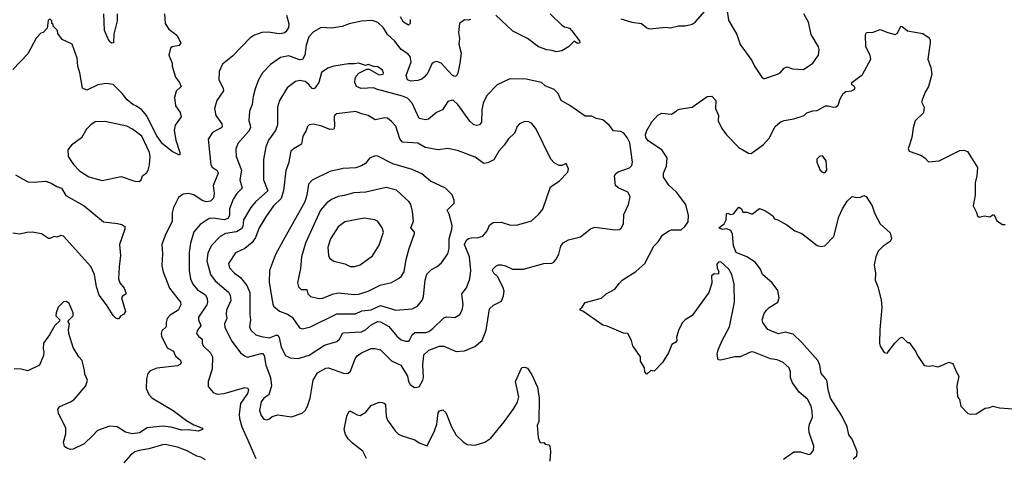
# Model space of a CAD drawing. Extents: x 2056909 to 2160450, y 827444 to 1016825.
# Tile 357 of 501: x 2112255 to 2119429, y 953446 to 956643. Entities that reach past the tile are written whole.
import ezdxf

# ---------------------------------------------------------------- set-up
doc = ezdxf.new("R2010")
doc.units = 0

msp = doc.modelspace()

# ---------------------------------------------------------------- linework, layer by layer
at = {"layer": '0CON10XD'}
for points in [[(2116635, 956648.5), (2116715.8, 956625.8), (2116785.8, 956615.8), (2116825, 956584), (2116845, 956576), (2116965, 956587.5), (2116995, 956584.2), (2117055, 956598), (2117105, 956599.2), (2117155, 956610.8), (2117176.2, 956625), (2117320.3, 956789.7)], [(2117410.8, 956705), (2117420.7, 956640.7), (2117480, 956535), (2117505, 956463.3), (2117588.8, 956345), (2117608, 956305), (2117663.8, 956225), (2117674.3, 956214.3), (2117685, 956214)], [(2113310, 956685), (2113314.5, 956614.5), (2113342, 956575), (2113401.1, 956531.1), (2113430, 956475), (2113417.5, 956455), (2113365.9, 956444.1), (2113353.3, 956435), (2113341.2, 956385), (2113366.2, 956325), (2113366.7, 956305), (2113389.2, 956225), (2113420, 956185), (2113431.2, 956155), (2113395, 956121.2), (2113381.9, 956075), (2113390.8, 956015), (2113425.4, 955965.4), (2113432, 955935), (2113388.8, 955875), (2113381.5, 955835), (2113392.3, 955765), (2113422.5, 955675), (2113421.7, 955658.3), (2113415, 955656.7), (2113365, 955681.4), (2113295, 955737.1), (2113255, 955795.5), (2113179.6, 955945), (2113145.2, 955985.2), (2113105, 956013.2), (2113078.6, 956025), (2113037.7, 956057.7), (2113000.8, 956105), (2112935, 956169.5), (2112885, 956177.1), (2112825, 956168.2), (2112745, 956128.1), (2112713, 956143), (2112694.2, 956255), (2112677.5, 956305), (2112673, 956363), (2112636.7, 956465), (2112565, 956497.5), (2112531.7, 956541.7), (2112530, 956565), (2112500, 956595), (2112498.3, 956608.3), (2112490, 956615), (2112490, 956635), (2112475, 956650), (2112463, 956637), (2112455, 956580), (2112425, 956550), (2112410, 956545), (2112375, 956507.5), (2112315, 956393.3), (2112205, 956278.8)], [(2114200, 956675), (2114217, 956613), (2114213.1, 956585), (2114195, 956554.2), (2114180, 956545), (2114145, 956539.1), (2114065, 956551.1), (2114019.4, 956550.6), (2113965, 956530.8), (2113935, 956510), (2113805, 956377.5), (2113732.1, 956317.9), (2113709.5, 956265), (2113706.7, 956205), (2113736.5, 956145), (2113740.6, 956125), (2113714.4, 956085), (2113690.6, 956055), (2113674.4, 955995), (2113683.3, 955945), (2113727.5, 955885), (2113730, 955865), (2113722.5, 955855), (2113659.9, 955820.1), (2113627.3, 955772.7), (2113648.5, 955585), (2113658.1, 955568.1), (2113692.7, 955542.7), (2113700.4, 955525), (2113663.6, 955433.6), (2113671.9, 955375), (2113667.7, 955342.3), (2113645, 955319.4), (2113613.5, 955316.5), (2113585, 955326.1), (2113525, 955366.4), (2113484.5, 955375.5), (2113445, 955371.4), (2113412.8, 955347.2), (2113375.6, 955275), (2113365.6, 955235), (2113366.5, 955175), (2113315, 955070), (2113291.4, 955005), (2113295.4, 954935.4), (2113290.9, 954849.1), (2113301.5, 954805), (2113345.4, 954685), (2113425.7, 954585), (2113429.2, 954565), (2113410, 954525), (2113351.7, 954488.3), (2113329.2, 954465), (2113321.4, 954435), (2113322, 954405), (2113291.4, 954375), (2113285.7, 954355), (2113288.1, 954335), (2113330.7, 954250.7), (2113376.9, 954226.9), (2113391.1, 954191.1), (2113423.4, 954163.4), (2113432.5, 954145), (2113427.6, 954132.4), (2113405, 954119.4), (2113255, 954102.2), (2113205, 954084.2), (2113189.4, 954065), (2113180, 954025), (2113176.7, 953955), (2113195, 953910.8), (2113217.4, 953887.4), (2113372.9, 953795), (2113470.9, 953720.9), (2113525, 953689.5), (2113587.5, 953665), (2113587.5, 953655), (2113554.4, 953644.4), (2113485, 953652.3), (2113435, 953650), (2113357.6, 953672.4), (2113295, 953679.4), (2113185, 953668.8), (2113127.3, 953632.7), (2113075, 953623.5), (2113026.3, 953636.3), (2112965, 953675.5), (2112908.8, 953681.2), (2112821.1, 953648.9), (2112789.1, 953610.9), (2112725, 953552.5), (2112645, 953512), (2112625, 953510), (2112599.3, 953519.3), (2112581.7, 953531.7), (2112574.3, 953564.3), (2112590, 953625), (2112590.8, 953665), (2112538, 953775), (2112533.8, 953805), (2112547.7, 953822.3), (2112625, 953856.9), (2112650.8, 953875), (2112735.8, 953975), (2112750, 954015), (2112729.4, 954059.4), (2112726.2, 954086.2), (2112709.5, 954159.5), (2112685.9, 954185.9), (2112645, 954253.3), (2112613.3, 954355), (2112611.1, 954385), (2112618.6, 954425), (2112605.8, 954445), (2112644.3, 954485), (2112644.2, 954505), (2112615, 954573.3), (2112595, 954588.8), (2112575, 954586.7), (2112535, 954546.7), (2112521.2, 954505), (2112518, 954485), (2112548, 954455), (2112546.2, 954445), (2112510.8, 954415), (2112472, 954345), (2112428, 954285), (2112426, 954245), (2112432, 954225), (2112427.5, 954195), (2112398.8, 954125), (2112315, 954084.2), (2112265, 954096.2), (2112215, 954099.2)], [(2112964.2, 956685), (2112965.8, 956635), (2112941.7, 956538.3), (2112937.5, 956475), (2112925, 956472.5), (2112906.4, 956486.4), (2112873.6, 956565), (2112867.1, 956685)], [(2115540, 956645), (2115525, 956640), (2115495, 956642.5), (2115460, 956615), (2115451.2, 956548.8), (2115460.8, 956505), (2115455.9, 956464.1), (2115471.2, 956398.8), (2115462.3, 956325), (2115446.9, 956253.1), (2115437, 956233), (2115425, 956228.6), (2115405, 956238.6), (2115326.7, 956325), (2115295, 956337.9), (2115275, 956333.3), (2115259.1, 956320.9), (2115227.9, 956255), (2115204.1, 956225.9), (2115185, 956210.6), (2115155, 956198.6), (2115105, 956194.4), (2115081.2, 956205), (2115070.9, 956235), (2115107.6, 956335), (2115099.3, 956375), (2115082.5, 956395), (2115035, 956425.4), (2114985, 956489.5), (2114936.1, 956536.1), (2114905, 956582.9), (2114865, 956622.9), (2114825, 956637.5), (2114745, 956632.5), (2114655, 956613.1), (2114605.5, 956594.5), (2114525, 956581.9), (2114452.5, 956585), (2114395.5, 956554.5), (2114361.7, 956518.3), (2114343.4, 956456.6), (2114333.8, 956385), (2114315, 956352.5), (2114295, 956350), (2114215, 956378.5), (2114155, 956367.8), (2114083, 956317), (2114024.2, 956255), (2113995.4, 956204.6), (2113971.2, 956138.8), (2113956, 956084), (2113949.1, 956025), (2113930.5, 955975), (2113923.6, 955905), (2113935.5, 955875), (2113936.2, 955855), (2113921.5, 955828.5), (2113845, 955740), (2113831.1, 955698.9), (2113833.5, 955645), (2113871.8, 955545), (2113860, 955475), (2113875.6, 955415), (2113836.4, 955375), (2113809.6, 955335), (2113784.8, 955265.2), (2113783.7, 955215), (2113772.3, 955195), (2113745, 955183), (2113665, 955197.3), (2113635, 955193.5), (2113569.8, 955150.2), (2113525, 955097.5), (2113500.4, 955015), (2113490.4, 954945), (2113490.4, 954815), (2113500, 954755), (2113515.6, 954715), (2113550.6, 954675), (2113608.1, 954638.1), (2113621.5, 954611.5), (2113624, 954585), (2113617.8, 954565), (2113557.5, 954475), (2113557.8, 954455), (2113574.2, 954415), (2113547.5, 954375), (2113544.4, 954355.6), (2113556.8, 954336.8), (2113585.5, 954315), (2113584.5, 954285), (2113592.2, 954265), (2113644.4, 954215), (2113660.5, 954185), (2113656.5, 954095), (2113628, 954005), (2113629.5, 953969.5), (2113665.7, 953925.7), (2113695, 953912.9), (2113745, 953917.5), (2113895, 953962.9), (2113918, 953958), (2113922.1, 953942.1), (2113915, 953918.6), (2113864.7, 953845), (2113855.4, 953765), (2113856.2, 953735), (2113873.6, 953675), (2113918.2, 953578.2), (2113975.7, 953445)], [(2115101.2, 956645), (2115100, 956615), (2115087.5, 956602.5), (2115051.9, 956625), (2115030.8, 956665)], [(2116120, 956685), (2116205, 956604), (2116225, 956591.2), (2116260.7, 956580.7), (2116278.3, 956561.7), (2116335, 956490), (2116337.5, 956475), (2116318.3, 956468.3), (2116295, 956486.7), (2116254.1, 956445.9), (2116204.2, 956415.8), (2116165, 956408.8), (2116135, 956419.2), (2116095, 956422.9), (2116035, 956445.7), (2115955, 956505.7), (2115849.3, 956559.3), (2115725, 956675.8)], [(2117685, 956214), (2117776.7, 956245), (2117795, 956256.2), (2117825, 956290), (2117845, 956298.8), (2117885, 956284.4), (2117965, 956280.8), (2118035, 956325.6), (2118076.4, 956383.6), (2118080.6, 956425), (2118075.7, 956445), (2118021.9, 956535), (2118001.9, 956625), (2117968.9, 956685)], [(2117820.5, 953439.5), (2117895, 953493.3), (2117945, 953493.3), (2118005, 953473.8), (2118020.5, 953479.5), (2118038.8, 953505), (2118042, 953535), (2118007.1, 953635), (2118005.8, 953664.2), (2118009.2, 953695), (2118030.6, 953745), (2118030.5, 953789.5), (2118020.9, 953825), (2117996.1, 953876.1), (2117935, 953928), (2117885.8, 953995), (2117872.4, 954032.4), (2117870.6, 954075), (2117861.9, 954105), (2117819.2, 954145), (2117774, 954164), (2117725, 954170.4), (2117605, 954218.6), (2117585, 954220.8), (2117505, 954185.7), (2117465, 954184.3), (2117365, 954162), (2117344, 954164), (2117338.1, 954205), (2117344.6, 954235.4), (2117372.7, 954305), (2117426.4, 954405), (2117463.8, 954585), (2117460, 954715), (2117445, 954786.7), (2117422, 954825), (2117365, 954878), (2117347.5, 954875), (2117335, 954860), (2117336.2, 954835), (2117350, 954805), (2117345, 954787.5), (2117315, 954790), (2117295, 954776.7), (2117297.7, 954722.3), (2117276.7, 954655), (2117154.4, 954485.6), (2117104.5, 954455.5), (2117083.8, 954435), (2117057.5, 954385), (2117041.7, 954328.3), (2117042.5, 954305), (2117036.4, 954293.6), (2117007.5, 954275), (2116983.3, 954215), (2116940, 954145), (2116878.3, 954081.7), (2116853, 954087), (2116825, 954060), (2116810, 954075), (2116807.5, 954105), (2116777.5, 954155), (2116777.5, 954185), (2116722.5, 954265), (2116713.3, 954305), (2116686.4, 954356.4), (2116655, 954357.5), (2116535, 954410), (2116505, 954417.5), (2116358.3, 954518.3), (2116340, 954525), (2116340, 954535), (2116353.6, 954546.4), (2116375, 954582.5), (2116495, 954613.3), (2116527.5, 954645), (2116591.7, 954678.3), (2116625, 954722.5), (2116645, 954744.4), (2116745, 954808), (2116810, 954865), (2116875, 954993.3), (2116907.3, 955022.7), (2116938.3, 955071.7), (2116985, 955103.3), (2117005, 955110), (2117075, 955110), (2117103, 955137), (2117125, 955170), (2117128.6, 955215), (2117107.8, 955295), (2117042, 955385), (2116985, 955436.7), (2116946, 955495), (2116945.8, 955525), (2116968, 955575), (2116974, 955635), (2116933.2, 955693.2), (2116835, 955760.6), (2116816.5, 955785), (2116815.5, 955805), (2116825, 955836), (2116861.1, 955898.9), (2116905, 955948), (2116935, 955960.8), (2117005, 955953.3), (2117037.5, 955975), (2117047.5, 955985), (2117075, 955994), (2117155, 956004.2), (2117265, 956084.2), (2117297.5, 956085), (2117326.5, 956055), (2117324.4, 955995), (2117345.7, 955945), (2117344, 955905), (2117370.5, 955850.5), (2117404.4, 955804.4), (2117495, 955712.5), (2117565, 955670), (2117585, 955667.5), (2117675, 955733.8), (2117715, 955780), (2117760, 955865), (2117796.2, 955895), (2117825, 955908.5), (2117895, 955920.8), (2117970, 955945), (2117990, 955965), (2118035, 955978.6), (2118065, 955980.6), (2118125.9, 956014.1), (2118145, 956016), (2118185, 956004.4), (2118205, 956007.1), (2118219.3, 956020.7), (2118233.2, 956066.8), (2118256.2, 956105), (2118275, 956120), (2118315, 956124), (2118335, 956133.8), (2118343.3, 956145), (2118335, 956158.8), (2118319.2, 956169.2), (2118318.6, 956185), (2118395.4, 956244.6), (2118457.5, 956355), (2118451.2, 956385), (2118420, 956445), (2118417.5, 956535), (2118425, 956550), (2118475, 956552.5), (2118525, 956572.5), (2118580, 956550), (2118635, 956536), (2118652, 956545), (2118675, 956596), (2118685, 956594), (2118725, 956561.2), (2118835, 956542), (2118881.7, 956511.7), (2118888.8, 956495), (2118888, 956475), (2118873.1, 956355), (2118894.2, 956295), (2118900.8, 956245), (2118875.8, 956155), (2118852.9, 956115), (2118825.8, 956045), (2118846.2, 956005), (2118840, 955965), (2118780, 955905), (2118764.2, 955855), (2118755.8, 955784.2), (2118736, 955724), (2118728.8, 955705), (2118735, 955683.8), (2118825, 955653.3), (2118853.9, 955633.9), (2118876.4, 955606.4), (2118955.8, 955614.2), (2119105, 955688.8), (2119135, 955691.4), (2119161.1, 955681.1), (2119233.8, 955565), (2119230, 955505), (2119216.1, 955453.9), (2119216.2, 955365), (2119203.3, 955285), (2119227.7, 955237.7), (2119233, 955213), (2119245, 955203.3), (2119285, 955213.3), (2119325, 955206.7), (2119345, 955220), (2119355, 955220), (2119375, 955177.5), (2119415, 955150), (2119435, 955150)], [(2114055, 953726.2), (2114075, 953733.8), (2114095, 953750), (2114135, 953762.5), (2114235, 953747.5), (2114314.3, 953775.7), (2114336.2, 953795), (2114352.5, 953825), (2114371.4, 953885), (2114393.8, 954015), (2114425, 954067.9), (2114485, 954101.8), (2114505, 954105.6), (2114615, 954065.6), (2114645, 954064.2), (2114665, 954081.2), (2114699.8, 954170.2), (2114715, 954192.5), (2114744.6, 954215.4), (2114815, 954245.8), (2114845, 954247.1), (2114885, 954235.6), (2114965, 954156.4), (2115033.3, 954125), (2115081.1, 954045), (2115089.2, 954005), (2115100, 953985), (2115131.7, 953961.7), (2115165, 953966.7), (2115192.9, 954015), (2115196.9, 954035), (2115192.9, 954125), (2115199.6, 954200.4), (2115236.2, 954235), (2115315, 954262.7), (2115344.4, 954264.4), (2115435, 954224), (2115495, 954228.1), (2115570.2, 954259.8), (2115624.4, 954305), (2115655, 954380), (2115679.2, 954535), (2115707.4, 954562.6), (2115765, 954592), (2115780.9, 954629.1), (2115784.4, 954665), (2115778.6, 954688.6), (2115738.9, 954768.9), (2115710.8, 954795), (2115700, 954815), (2115702.5, 954825), (2115725, 954846), (2115745, 954856), (2115765, 954856), (2115795, 954848.6), (2115845, 954824.2), (2115925, 954823.8), (2116075, 954865.7), (2116132.3, 954867.7), (2116146.7, 954875), (2116162.9, 954897.1), (2116182.5, 954935), (2116198, 954992), (2116215, 955016.7), (2116255, 955038), (2116340.3, 955059.7), (2116415, 955118.8), (2116445, 955130.8), (2116595, 955110), (2116625, 955113.3), (2116637.7, 955122.3), (2116653.8, 955155), (2116657.3, 955222.7), (2116692, 955295), (2116702, 955355), (2116685, 955385.8), (2116616.8, 955416.8), (2116596.2, 955435), (2116590, 955505), (2116599.1, 955520.9), (2116616.6, 955533.4), (2116697.6, 955562.4), (2116715, 955581.2), (2116721.1, 955605), (2116700, 955745), (2116681.1, 955785), (2116656.4, 955816.4), (2116635, 955828.8), (2116581.9, 955831.9), (2116549.2, 955875), (2116505, 955912), (2116455, 955922), (2116425, 955940), (2116375, 955940), (2116263.3, 956016.7), (2116201.2, 956055), (2116178, 956105), (2116150, 956135), (2116085, 956160), (2116056.2, 956186.2), (2115945, 956210), (2115827.1, 956212.9), (2115735, 956168.8), (2115659.4, 956090.6), (2115631.1, 956035), (2115622.1, 955985), (2115620.6, 955895), (2115605, 955877.1), (2115585, 955872.5), (2115565, 955877.5), (2115535, 955903.5), (2115448.1, 956025), (2115415, 956053.8), (2115405, 956056), (2115375, 956046.2), (2115335, 955986.2), (2115292.4, 955967.6), (2115233, 955917), (2115215, 955912.7), (2115165, 955923.5), (2115115.4, 956035), (2115081.3, 956071.3), (2115045, 956085.3), (2114855.5, 956135.5), (2114835, 956145.7), (2114742.1, 956142.1), (2114710, 956155), (2114697.5, 956185), (2114698.8, 956215), (2114707.7, 956232.3), (2114725.9, 956254.1), (2114785, 956282.5), (2114801.7, 956281.7), (2114875, 956240), (2114902.5, 956245), (2114906, 956255), (2114898.8, 956275), (2114865, 956300), (2114835, 956302.5), (2114795, 956316.7), (2114775, 956310), (2114725, 956326.2), (2114695, 956320), (2114651.7, 956321.7), (2114545, 956304.4), (2114500.2, 956289.8), (2114455, 956259.2), (2114433.8, 956186.2), (2114405, 956144.3), (2114395, 956138.6), (2114385, 956140.8), (2114361.1, 956171.1), (2114335, 956191.9), (2114295, 956199.5), (2114265, 956192.2), (2114205, 956147.1), (2114146.9, 956055), (2114134.3, 956005), (2114132.7, 955877.3), (2114118.9, 955835), (2114068.2, 955765), (2114048.5, 955715), (2114031.5, 955625), (2114031.5, 955475), (2114062.1, 955395), (2113972.1, 955315), (2113939.6, 955275), (2113885.7, 955184.3), (2113881.2, 955135), (2113872.3, 955117.7), (2113835, 955096.6), (2113755.7, 955084.3), (2113715, 955063.1), (2113650.9, 954995), (2113625, 954941.2), (2113618.9, 954885), (2113644.8, 954784.8), (2113678.7, 954738.7), (2113775.7, 954655.7), (2113787.8, 954635), (2113792.7, 954595), (2113762.1, 954525), (2113760, 954495), (2113764.5, 954465), (2113747.5, 954425), (2113749.2, 954399.2), (2113800.5, 954300.5), (2113864.4, 954215), (2113891.9, 954191.9), (2113914, 954184), (2114015, 954210.4), (2114025, 954208.9), (2114036.8, 954195), (2114049.2, 954125), (2114082.9, 954035), (2114088.8, 953975), (2114070.9, 953909.1), (2114034.2, 953885), (2114015, 953856.7), (2114001.4, 953795), (2114015, 953756.7), (2114035, 953731.2), (2114055, 953726.2)], [(2114285, 954173.3), (2114365, 954197.8), (2114475, 954270.9), (2114565, 954296.9), (2114585, 954314.3), (2114609.8, 954360.2), (2114745, 954366.8), (2114775, 954383.1), (2114815, 954419.2), (2114865, 954444), (2114885, 954440.7), (2114945, 954407.5), (2115002.2, 954335), (2115035, 954310), (2115065, 954298.6), (2115085, 954299.2), (2115095, 954306.2), (2115114.7, 954345.3), (2115135, 954362.7), (2115215, 954363.8), (2115235, 954370.5), (2115265, 954391.1), (2115345, 954470.6), (2115365, 954476.9), (2115425, 954471.1), (2115462.5, 954495), (2115479.4, 954525), (2115485.6, 954565), (2115476.9, 954645), (2115510.9, 954689.1), (2115534.4, 954755), (2115541.5, 954815), (2115531.6, 954915), (2115496.4, 955003.6), (2115510, 955035), (2115525, 955047.1), (2115546.5, 955053.5), (2115595, 955055.6), (2115630, 955065), (2115660.8, 955105), (2115678.6, 955145), (2115705, 955165.6), (2115762.4, 955167.6), (2115825, 955148.5), (2115875, 955144.5), (2115985, 955175.7), (2116035, 955221.9), (2116067.7, 955262.3), (2116122.5, 955425), (2116186.7, 955465), (2116249.5, 955530.5), (2116253, 955557), (2116235.8, 955595.8), (2116205, 955580), (2116185, 955580), (2116149.7, 955599.7), (2116125, 955626.7), (2116015, 955848.8), (2115985.7, 955885.7), (2115965, 955898), (2115935, 955901.2), (2115895.9, 955884.1), (2115880, 955865), (2115860, 955815), (2115815.8, 955775), (2115785, 955728), (2115745.7, 955685), (2115708.7, 955621.3), (2115665, 955599.4), (2115635.8, 955595.8), (2115575, 955640.8), (2115445, 955690), (2115375, 955702.9), (2115305, 955693.6), (2115210.5, 955710.5), (2115155, 955742.9), (2115045, 955751.2), (2115024.1, 955774.1), (2114995, 955866), (2114965, 955900.8), (2114935, 955924.3), (2114915, 955928.1), (2114845, 955913.1), (2114795, 955944.4), (2114745.6, 955955.6), (2114705, 955974.2), (2114564.4, 955955.6), (2114552.1, 955947.9), (2114545.7, 955934.3), (2114549.4, 955865), (2114543.3, 955845), (2114515, 955841.4), (2114457.4, 955867.4), (2114395, 955882.2), (2114364, 955876), (2114352.2, 955865), (2114343.1, 955835), (2114319.2, 955795), (2114308, 955735), (2114254, 955705), (2114230.6, 955685), (2114214.6, 955595), (2114195.4, 955544.6), (2114176.7, 955395), (2114160.4, 955339.6), (2114104.4, 955285.6), (2114047.7, 955205), (2114000.8, 955125), (2113973.6, 955055), (2113950, 955020), (2113895.3, 954974.7), (2113827.2, 954942.8), (2113777.5, 954865), (2113783, 954833), (2113819.4, 954795), (2113865, 954763.5), (2113910.4, 954705), (2113933.1, 954655), (2113930.8, 954495), (2113937.5, 954455), (2113928.8, 954405), (2113939.2, 954379.2), (2113975.3, 954345.3), (2114013.6, 954333.6), (2114075, 954324.7), (2114125, 954344.6), (2114135, 954342.5), (2114145, 954326.2), (2114159.5, 954255), (2114192.9, 954195), (2114225, 954177.1), (2114285, 954173.3)], [(2113125, 955463.8), (2113140, 955475), (2113150, 955505), (2113181.7, 955528.3), (2113191.1, 955545), (2113201.8, 955585), (2113205.4, 955645), (2113201.1, 955675), (2113145, 955792.9), (2113076.2, 955845), (2113036.6, 955866.6), (2112875, 955901.1), (2112805, 955898.1), (2112773.3, 955876.7), (2112742.5, 955845), (2112705, 955781.2), (2112631.7, 955728.3), (2112606.2, 955695), (2112607.1, 955645), (2112648.1, 955588.1), (2112691.9, 955541.9), (2112758.1, 955498.1), (2112855, 955471.5), (2112995, 955499.2), (2113095, 955466.2), (2113125, 955463.8)], [(2114315, 954390.6), (2114335, 954393.5), (2114375, 954403.8), (2114565, 954499.6), (2114701.5, 954498.5), (2114748.6, 954521.4), (2114815, 954527.3), (2114885, 954559), (2114995, 954524.5), (2115114.6, 954535.4), (2115154.6, 954555.4), (2115188.9, 954601.1), (2115198.5, 954625), (2115210, 954745), (2115222.3, 954787.7), (2115255, 954822.9), (2115297.2, 954842.8), (2115329.1, 954870.9), (2115374.6, 954935.4), (2115384.6, 954975), (2115383.3, 955045), (2115403.9, 955115), (2115406, 955144), (2115383.6, 955225), (2115368.6, 955255), (2115420.6, 955305), (2115421.7, 955328.3), (2115407.2, 955367.2), (2115357.5, 955415), (2115248.8, 955465), (2115185, 955518.9), (2115115, 955550), (2114975, 955592.7), (2114865, 955649.2), (2114845, 955650), (2114805, 955634), (2114774.2, 955595), (2114745, 955576.5), (2114705, 955563.8), (2114612.6, 955557.4), (2114515, 955535.5), (2114385, 955474.2), (2114359.2, 955445), (2114347.3, 955365), (2114331.5, 955315), (2114175, 955033.8), (2114119.1, 954930.9), (2114074.4, 954815), (2114073.2, 954726.8), (2114098.6, 954568.6), (2114104.7, 954554.7), (2114148.2, 954518.2), (2114206.7, 954496.7), (2114241.4, 954475), (2114295, 954395.8), (2114315, 954390.6)], [(2118108.3, 955528.3), (2118125, 955530), (2118136.7, 955545), (2118132.5, 955615), (2118105, 955650), (2118085, 955647.5), (2118063.9, 955626.1), (2118063.3, 955605), (2118087.5, 955545), (2118108.3, 955528.3)], [(2112225, 955512.5), (2112315, 955460), (2112355, 955457.5), (2112445, 955465.6), (2112485, 955452.5), (2112525, 955427.5), (2112560, 955415), (2112592.2, 955362.2), (2112724.4, 955285), (2112865, 955169.2), (2112967.4, 955157.4), (2112999.1, 955149.1), (2113020, 955135), (2113022, 955115), (2112981.4, 955005), (2112989.2, 954925), (2112979.1, 954840.9), (2112974.4, 954754.4), (2112985.6, 954725.6), (2113016.2, 954685), (2113028.8, 954655), (2113028, 954642), (2113003, 954627), (2112998, 954615), (2113025.8, 954515), (2113015, 954496.7), (2112992.5, 954485), (2112975, 954462.5), (2112967, 954463), (2112955, 954466.7), (2112935, 954486.7), (2112886.9, 954565), (2112834.7, 954634.7), (2112815, 954696.7), (2112801.2, 954785), (2112773.6, 954845), (2112575, 955064.4), (2112555, 955070), (2112525, 955056.9), (2112505, 955062), (2112475, 955048), (2112465, 955048.8), (2112415, 955081.9), (2112345, 955093.3), (2112307.1, 955092.9), (2112255, 955079.2), (2112204.1, 955085.9)], [(2114435, 954611.8), (2114465, 954613.1), (2114535, 954642.1), (2114575, 954650.9), (2114695, 954639.2), (2114725, 954642.7), (2114793.3, 954665), (2114881.7, 954708.3), (2114965, 954728), (2115015, 954756.2), (2115035, 954771.2), (2115055.4, 954804.6), (2115070.9, 954895), (2115092.5, 954975), (2115132.9, 955085), (2115130.8, 955095), (2115104.2, 955125), (2115124, 955175), (2115117.5, 955245), (2115105.8, 955295), (2115092.5, 955315), (2115001.4, 955401.4), (2114925, 955419.6), (2114777.5, 955385), (2114689.3, 955380.7), (2114618.8, 955361.2), (2114575, 955354.6), (2114527.1, 955332.9), (2114493.2, 955306.8), (2114446.8, 955255), (2114338.7, 955015), (2114308.8, 954915), (2114301.3, 954828.7), (2114278.6, 954725), (2114285.8, 954695), (2114305, 954677.1), (2114347.3, 954677.3), (2114353.5, 954643.5), (2114375, 954624.4), (2114435, 954611.8)], [(2118328.9, 953441.1), (2118354.2, 953465), (2118356.9, 953495), (2118321.8, 953585), (2118296.1, 953616.1), (2118284.5, 953675), (2118244.5, 953755), (2118161.8, 953885), (2118145.4, 953944.6), (2118138.5, 954005), (2118129.1, 954025), (2118095.4, 954065), (2118085.9, 954125), (2118069.6, 954159.6), (2117952.2, 954292.2), (2117889.7, 954349.7), (2117834.1, 954364.1), (2117785, 954354.2), (2117739.4, 954369.4), (2117706.2, 954385), (2117670, 954435), (2117664.2, 954455), (2117679.3, 954500.7), (2117695.7, 954525), (2117715, 954544.3), (2117778.6, 954585), (2117789.4, 954615), (2117778.7, 954668.7), (2117736.9, 954725), (2117668.6, 954785), (2117654, 954824), (2117615, 954874.4), (2117553.9, 954913.9), (2117474.5, 954945), (2117456.9, 954995), (2117449.1, 955079.1), (2117435.5, 955105.5), (2117405, 955118.8), (2117375, 955114), (2117350, 955125), (2117387.5, 955155), (2117402.5, 955185), (2117405, 955227.5), (2117415, 955232.5), (2117435, 955222.5), (2117455, 955227.5), (2117495, 955276.2), (2117513.3, 955265), (2117525, 955240), (2117555, 955238.8), (2117585, 955226.7), (2117595, 955226.7), (2117645, 955266.7), (2117685, 955253.3), (2117743, 955213), (2117755, 955192.5), (2117780, 955185), (2117845, 955148.8), (2117904.1, 955104.1), (2117953.3, 955085), (2118065, 954998), (2118095, 954990), (2118122.5, 954995), (2118186.8, 955063.2), (2118224.5, 955205.5), (2118249.2, 955265), (2118285, 955320), (2118320, 955355), (2118355, 955347.5), (2118381.7, 955348.3), (2118405, 955362.5), (2118422.5, 955355), (2118466.2, 955285), (2118485, 955227.5), (2118523.8, 955155), (2118598.3, 955088.3), (2118606.7, 955045), (2118597.5, 955025), (2118547, 954993), (2118511.2, 954955), (2118494.2, 954915), (2118480, 954855), (2118491.4, 954795), (2118487.5, 954745), (2118507.5, 954695), (2118531.2, 954601.2), (2118537.1, 954545), (2118521.4, 954385), (2118520, 954285), (2118525, 954262.5), (2118555, 954216.7), (2118575, 954212.5), (2118631.2, 954285), (2118671.2, 954325), (2118685, 954328), (2118725, 954290), (2118735, 954290), (2118785, 954222.9), (2118797.1, 954195), (2118845, 954123.3), (2118885, 954116.7), (2118905, 954122.5), (2118945, 954113.8), (2118985, 954126.2), (2119025, 954147.5), (2119055, 954137.5), (2119078.3, 954078.3), (2119099.2, 954045), (2119084.2, 953975), (2119088.8, 953895), (2119103.9, 953873.9), (2119113.3, 953825), (2119163, 953773), (2119185, 953767.5), (2119225, 953770), (2119289.3, 953810.7), (2119325, 953816.2), (2119346.4, 953826.4), (2119393.9, 953813.9), (2119495, 953806)], [(2114695, 954843.1), (2114735, 954855.7), (2114825, 954922), (2114875, 955000), (2114906, 955095), (2114895.8, 955125), (2114872.3, 955162.3), (2114862.5, 955175), (2114843.9, 955183.9), (2114765, 955196.9), (2114625, 955168.6), (2114575, 955134.2), (2114518.5, 955045), (2114499.4, 954985), (2114504, 954925), (2114513.3, 954905), (2114543.3, 954883.3), (2114624.5, 954864.5), (2114662.5, 954845), (2114695, 954843.1)], [(2114895, 953853.8), (2114913.3, 953845), (2114920, 953835), (2114925.9, 953754.1), (2114934.2, 953725), (2114991.2, 953645), (2115015, 953621.2), (2115035, 953611.2), (2115135, 953581.2), (2115165, 953557.5), (2115225, 953537.5), (2115278.6, 953645), (2115294.3, 953695), (2115305, 953777.5), (2115315, 953791.2), (2115338.3, 953798.3), (2115359.1, 953779.1), (2115401.4, 953675), (2115434.5, 953614.5), (2115485.7, 953565.7), (2115515, 953546), (2115575, 953540.5), (2115645, 953564.3), (2115687.2, 953592.8), (2115785, 953711.4), (2115855, 953810), (2115881.4, 953855), (2115892.5, 953895), (2115866.7, 954005), (2115913.3, 954106.7), (2115935, 954110), (2115955, 954102.5), (2115986.7, 954055), (2116028, 953965), (2116040, 953885), (2116038.8, 953715), (2116026.7, 953685), (2116033, 953597), (2116045, 953562.5), (2116055, 953557.5), (2116075, 953560), (2116085, 953550), (2116110, 953545), (2116116.7, 953535), (2116123.8, 953495), (2116117.5, 953425)], [(2114783.1, 953445), (2114755, 953497.1), (2114678.8, 953555), (2114647.7, 953587.7), (2114628.3, 953618.3), (2114619.2, 953655), (2114637.7, 953752.3), (2114655, 953790), (2114665, 953790), (2114715, 953762), (2114735, 953758.8), (2114778.2, 953781.8), (2114815, 953831.4), (2114875, 953854), (2114895, 953853.8)], [(2113610, 953435), (2113574.3, 953454.3), (2113545, 953461.9), (2113475, 953501.1), (2113406, 953526), (2113315.4, 953545.4), (2113295, 953543.6), (2113196.1, 953513.9), (2113125, 953503.5), (2113095, 953492.2), (2113061.7, 953468.3), (2113015, 953413.1)]]:
    msp.add_lwpolyline(points, dxfattribs=at)

doc.saveas('drawing.dxf')
